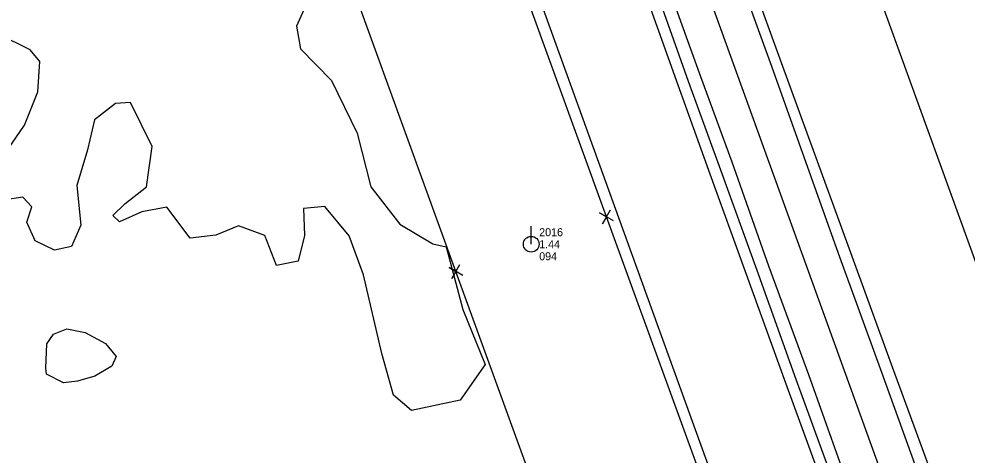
# Model space of a CAD drawing. Extents: x 3040896 to 3051146, y 687568 to 732976.
# Drawn here: x 3042024.9 to 3042321, y 729035.7 to 729171.8 of the extents above; entities that cross this region are included whole.
import ezdxf

# ---------------------------------------------------------------- set-up
doc = ezdxf.new("R2010")
doc.units = 0
for name, color, linetype in [('Exist Horizontal Alignment', 7, 'Continuous'), ('Exist Property Corner CELL', 7, 'Continuous'), ('Exist Right of Way Easement Line', 7, 'Continuous'), ('Exist Right of Way Line', 7, 'Continuous'), ('Exist Roads EOP', 7, 'Continuous'), ('Exist Roads EOT', 7, 'Continuous'), ('Exist Utilities Power Pole CELL', 7, 'Continuous'), ('Exist Utilities Power Pole Cogo Comment', 7, 'Continuous'), ('Exist Utilities Power Pole Cogo Elevation', 7, 'Continuous'), ('Exist Utilities Power Pole Cogo Number', 7, 'Continuous'), ('Exist Utilities Telephone UG FO', 7, 'Continuous'), ('Exist Vegetation Hedge Row', 7, 'Continuous')]:
    doc.layers.add(name, color=color, linetype=linetype)

# ---------------------------------------------------------------- blocks, each defined once
blk = doc.blocks.new('EXIST UTILITIES POWER POLE')
at = {"layer": 'Exist Utilities Power Pole CELL'}
for q in [(0, 0.1125), (0, 0)]:
    blk.add_line((0, 0), q, dxfattribs=at)
blk.add_circle((0, 0), 0.049, dxfattribs=at)

msp = doc.modelspace()

# ---------------------------------------------------------------- linework, layer by layer
at = {"layer": 'Exist Horizontal Alignment'}
msp.add_line((3042847.82, 727501.6), (3041257.53, 731893.11), dxfattribs=at)
at = {"layer": 'Exist Property Corner CELL'}
for p, q in [((3042208.36, 729110.06), (3042208.36, 729110.06)), ((3042161.37, 729092.97), (3042161.37, 729092.97))]:
    msp.add_line(p, q, dxfattribs=at)
for points in [[(3042210.53, 729108.81), (3042206.2, 729111.3), (3042208.36, 729110.06), (3042207.12, 729107.89), (3042209.61, 729112.22)], [(3042163.54, 729091.73), (3042159.21, 729094.22), (3042161.37, 729092.97), (3042160.13, 729090.8), (3042162.62, 729095.14)]]:
    msp.add_lwpolyline(points, dxfattribs=at)
at = {"layer": 'Exist Right of Way Easement Line'}
for p, q in [((3042208.36, 729110.06), (3042106.1, 729392.01)), ((3042161.37, 729092.97), (3042059.15, 729374.83)), ((3042309.11, 728833.65), (3042208.36, 729110.06)), ((3042262.13, 728816.55), (3042161.37, 729092.97))]:
    msp.add_line(p, q, dxfattribs=at)
at = {"layer": 'Exist Right of Way Line'}
for p, q in [((3042894.83, 727518.62), (3041304.54, 731910.14)), ((3042800.81, 727484.57), (3041210.51, 731876.09))]:
    msp.add_line(p, q, dxfattribs=at)
at = {"layer": 'Exist Roads EOP'}
for points in [[(3042284.24, 729099.96), (3042263.06, 729158.08), (3042248.88, 729197.06), (3042231.65, 729244.6), (3042217.66, 729283.22), (3042200.19, 729332.51), (3042186.64, 729370.33)], [(3042284.24, 729099.96), (3042263.06, 729158.08), (3042248.88, 729197.06), (3042231.65, 729244.6), (3042217.66, 729283.22), (3042200.19, 729332.51), (3042186.64, 729370.33)], [(3042234.02, 729152.32), (3042218.46, 729196.06), (3042204.36, 729234.97), (3042185.69, 729286.6), (3042169.57, 729330.91), (3042158.58, 729362.08)], [(3042234.02, 729152.32), (3042218.46, 729196.06), (3042204.36, 729234.97), (3042185.69, 729286.6), (3042169.57, 729330.91), (3042158.58, 729362.08)], [(3042332.51, 728880.03), (3042321.59, 728909.34), (3042312.88, 728933.54), (3042305.54, 728954.19), (3042299.34, 728971.03), (3042289.03, 728999.82), (3042277.62, 729031.97), (3042267.63, 729059.3), (3042255.44, 729093.27), (3042243.63, 729125.73), (3042234.02, 729152.32)], [(3042332.51, 728880.03), (3042321.59, 728909.34), (3042312.88, 728933.54), (3042305.54, 728954.19), (3042299.34, 728971.03), (3042289.03, 728999.82), (3042277.62, 729031.97), (3042267.63, 729059.3), (3042255.44, 729093.27), (3042243.63, 729125.73), (3042234.02, 729152.32)], [(3042363.34, 728882.83), (3042347.54, 728926.68), (3042338.51, 728952.47), (3042326.38, 728985.37), (3042311.53, 729025.45), (3042297.43, 729063.97), (3042284.24, 729099.96)], [(3042363.34, 728882.83), (3042347.54, 728926.68), (3042338.51, 728952.47), (3042326.38, 728985.37), (3042311.53, 729025.45), (3042297.43, 729063.97), (3042284.24, 729099.96)]]:
    msp.add_lwpolyline(points, dxfattribs=at)
at = {"layer": 'Exist Roads EOT'}
for points in [[(3042280.88, 729098.66), (3042260.05, 729156.99), (3042245.88, 729195.97), (3042228.65, 729243.51), (3042214.82, 729282.18), (3042196.97, 729331.39), (3042183.6, 729368.37)], [(3042280.88, 729098.66), (3042260.05, 729156.99), (3042245.88, 729195.97), (3042228.65, 729243.51), (3042214.82, 729282.18), (3042196.97, 729331.39), (3042183.6, 729368.37)], [(3042237.83, 729153.72), (3042222.1, 729197.36), (3042208, 729236.29), (3042189.33, 729287.92), (3042173.31, 729332.24), (3042162.3, 729363.13)], [(3042237.83, 729153.72), (3042222.1, 729197.36), (3042208, 729236.29), (3042189.33, 729287.92), (3042173.31, 729332.24), (3042162.3, 729363.13)], [(3042336.4, 728881.44), (3042325.75, 728910.84), (3042317, 728934.99), (3042309.5, 728955.62), (3042303.42, 728972.5), (3042293, 729001.24), (3042281.35, 729033.35), (3042271.58, 729060.74), (3042259.11, 729094.64), (3042247.59, 729127.16), (3042237.83, 729153.72)], [(3042336.4, 728881.44), (3042325.75, 728910.84), (3042317, 728934.99), (3042309.5, 728955.62), (3042303.42, 728972.5), (3042293, 729001.24), (3042281.35, 729033.35), (3042271.58, 729060.74), (3042259.11, 729094.64), (3042247.59, 729127.16), (3042237.83, 729153.72)], [(3042359.46, 728881.4), (3042343.58, 728925.26), (3042334.25, 728950.96), (3042322.32, 728983.87), (3042307.85, 729024.05), (3042293.93, 729062.62), (3042280.88, 729098.66)], [(3042359.46, 728881.4), (3042343.58, 728925.26), (3042334.25, 728950.96), (3042322.32, 728983.87), (3042307.85, 729024.05), (3042293.93, 729062.62), (3042280.88, 729098.66)]]:
    msp.add_lwpolyline(points, dxfattribs=at)
at = {"layer": 'Exist Utilities Telephone UG FO'}
for points in [[(3042230.73, 729151.15), (3042215.16, 729194.87), (3042201.07, 729233.78), (3042182.4, 729285.4), (3042166.28, 729329.73), (3042155.28, 729360.91)], [(3042329.23, 728878.81), (3042318.31, 728908.14), (3042309.59, 728932.36), (3042302.25, 728952.99), (3042296.05, 728969.84), (3042285.74, 728998.65), (3042274.33, 729030.79), (3042264.34, 729058.11), (3042252.15, 729092.08), (3042240.34, 729124.53), (3042230.73, 729151.13)]]:
    msp.add_lwpolyline(points, dxfattribs=at)
at = {"layer": 'Exist Vegetation Hedge Row'}
for points in [[(3042114.85, 729176.7), (3042111.56, 729169.58), (3042112.87, 729162.45), (3042122.52, 729152.61), (3042130.51, 729136.15), (3042134.81, 729119.39), (3042143.87, 729107.8), (3042154.14, 729101.67), (3042158.27, 729100.74), (3042163.57, 729081.16), (3042170.54, 729063.97), (3042162.68, 729052.82), (3042147.54, 729049.58), (3042141.82, 729054.37), (3042138.27, 729067.37), (3042132.5, 729092), (3042128, 729104.15), (3042120.41, 729113.24), (3042113.77, 729112.62), (3042114.03, 729104.27), (3042112.06, 729096.21), (3042105.32, 729094.87), (3042101.7, 729104.2), (3042093.51, 729107.28), (3042086.34, 729104.31), (3042078.33, 729103.42), (3042071.14, 729113.11), (3042063.26, 729111.66), (3042056.28, 729108.51), (3042054.23, 729110.44), (3042057.95, 729114.13), (3042064.72, 729119.37), (3042066.48, 729131.99), (3042059.76, 729145.73), (3042055.04, 729145.38), (3042048.49, 729140.28), (3042046.36, 729130.95), (3042043.02, 729119.8), (3042044.26, 729107.45), (3042041.35, 729100.82), (3042035.96, 729099.69), (3042029.99, 729102.57), (3042027.33, 729108.38), (3042028.89, 729113.19), (3042026.07, 729116.22), (3042020.57, 729115.34)], [(3042114.85, 729176.7), (3042111.56, 729169.58), (3042112.87, 729162.45), (3042122.52, 729152.61), (3042130.51, 729136.15), (3042134.81, 729119.39), (3042143.87, 729107.8), (3042154.14, 729101.67), (3042158.27, 729100.74), (3042163.57, 729081.16), (3042170.54, 729063.97), (3042162.68, 729052.82), (3042147.54, 729049.58), (3042141.82, 729054.37), (3042138.27, 729067.37), (3042132.5, 729092), (3042128, 729104.15), (3042120.41, 729113.24), (3042113.77, 729112.62), (3042114.03, 729104.27), (3042112.06, 729096.21), (3042105.32, 729094.87), (3042101.7, 729104.2), (3042093.51, 729107.28), (3042086.34, 729104.31), (3042078.33, 729103.42), (3042071.14, 729113.11), (3042063.26, 729111.66), (3042056.28, 729108.51), (3042054.23, 729110.44), (3042057.95, 729114.13), (3042064.72, 729119.37), (3042066.48, 729131.99), (3042059.76, 729145.73), (3042055.04, 729145.38), (3042048.49, 729140.28), (3042046.36, 729130.95), (3042043.02, 729119.8), (3042044.26, 729107.45), (3042041.35, 729100.82), (3042035.96, 729099.69), (3042029.99, 729102.57), (3042027.33, 729108.38), (3042028.89, 729113.19), (3042026.07, 729116.22), (3042020.57, 729115.34)], [(3042019.12, 729127.73), (3042026.6, 729138.69), (3042030.83, 729149.06), (3042031.4, 729158.54), (3042028.44, 729162.13), (3042018.42, 729167)], [(3042019.12, 729127.73), (3042026.6, 729138.69), (3042030.83, 729149.06), (3042031.4, 729158.54), (3042028.44, 729162.13), (3042018.42, 729167)], [(3042033.27, 729062.79), (3042033.6, 729070.42), (3042035.73, 729073.46), (3042039.81, 729075.14), (3042045.59, 729073.98), (3042051.94, 729070.54), (3042055.27, 729066.43), (3042053.95, 729063.5), (3042048.65, 729060.38), (3042043.14, 729058.76), (3042038.78, 729058.25), (3042033.48, 729061), (3042033.27, 729062.79)], [(3042033.27, 729062.79), (3042033.6, 729070.42), (3042035.73, 729073.46), (3042039.81, 729075.14), (3042045.59, 729073.98), (3042051.94, 729070.54), (3042055.27, 729066.43), (3042053.95, 729063.5), (3042048.65, 729060.38), (3042043.14, 729058.76), (3042038.78, 729058.25), (3042033.48, 729061), (3042033.27, 729062.79)]]:
    msp.add_lwpolyline(points, dxfattribs=at)

# ---------------------------------------------------------------- block references
at = {"layer": 'Exist Utilities Power Pole CELL', "xscale": 50, "yscale": 50}
msp.add_blockref('EXIST UTILITIES POWER POLE', (3042184.87, 729101.51), dxfattribs=at)

# ---------------------------------------------------------------- texts
at = {"layer": 'Exist Utilities Power Pole Cogo Comment'}
msp.add_text('094', height=2.5, dxfattribs=at).set_placement((3042187.37, 729096.51))
at = {"layer": 'Exist Utilities Power Pole Cogo Elevation'}
msp.add_text('1.44', height=2.5, dxfattribs=at).set_placement((3042187.37, 729100.26))
at = {"layer": 'Exist Utilities Power Pole Cogo Number'}
msp.add_text('2016', height=2.5, dxfattribs=at).set_placement((3042187.37, 729104.01))

doc.saveas('drawing.dxf')
